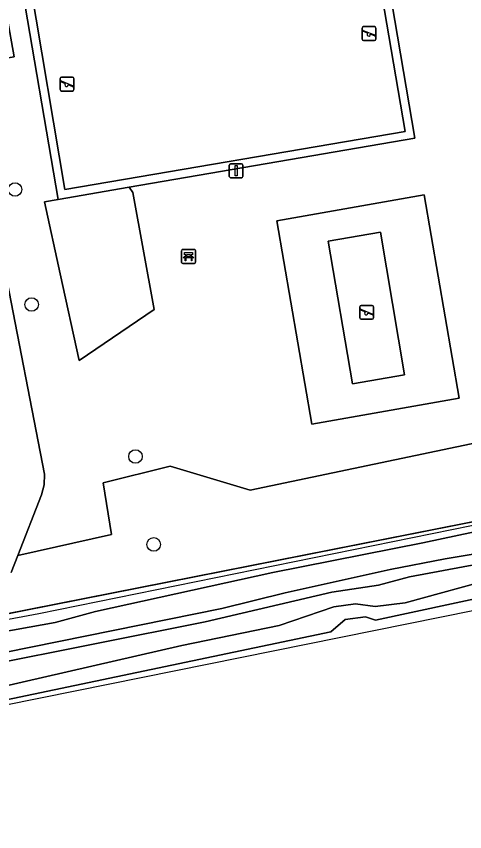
# Model space of a CAD drawing. Extents: x 162879 to 165540, y 384011 to 385181.
# Drawn here: x 164702.5 to 164734.9, y 384311.6 to 384370.5 of the extents above; entities that cross this region are included whole.
import ezdxf

# ---------------------------------------------------------------- set-up
doc = ezdxf.new("R2010")
doc.units = 0
for name, color, linetype in [('IMGEO_Bank', 7, 'Continuous'), ('IMGEO_Boom', 7, 'Continuous'), ('IMGEO_Grasland_overig', 7, 'Continuous'), ('IMGEO_Greppel_droge_sloot', 7, 'Continuous'), ('IMGEO_Groenvoorziening', 7, 'Continuous'), ('IMGEO_Hek', 7, 'Continuous'), ('IMGEO_Lichtmast', 7, 'Continuous'), ('IMGEO_Oever', 7, 'Continuous'), ('IMGEO_Speelvoorziening', 7, 'Continuous'), ('IMGEO_Spoorbaan_halfverhard', 7, 'Continuous'), ('IMGEO_Terreindeel_gesloten', 7, 'Continuous'), ('IMGEO_Terreindeel_open', 7, 'Continuous'), ('IMGEO_Voetpad_halfverhard', 7, 'Continuous'), ('IMGEO_Voetpad_open', 7, 'Continuous')]:
    doc.layers.add(name, color=color, linetype=linetype)

msp = doc.modelspace()

# ---------------------------------------------------------------- linework, layer by layer
at = {"layer": 'IMGEO_Bank'}
for p, q in [((164714.436, 384352.707), (164714.436, 384353.548)), ((164714.436, 384353.548), (164714.436, 384352.707)), ((164714.511, 384353.632), (164715.352, 384353.632)), ((164715.352, 384353.632), (164714.511, 384353.632)), ((164715.436, 384353.557), (164715.436, 384352.716)), ((164715.436, 384352.716), (164715.436, 384353.557)), ((164715.133, 384353.03), (164714.74, 384353.03)), ((164714.745, 384353.138), (164714.745, 384353.244)), ((164714.789, 384353.244), (164714.789, 384353.138)), ((164715.077, 384353.25), (164714.795, 384353.25)), ((164714.795, 384353.132), (164715.077, 384353.132)), ((164715.083, 384353.138), (164715.083, 384353.244)), ((164715.127, 384353.244), (164715.127, 384353.138)), ((164715.361, 384352.632), (164714.52, 384352.632)), ((164714.52, 384352.632), (164715.361, 384352.632))]:
    msp.add_line(p, q, dxfattribs=at)
for points in [[(164714.739, 384353.25), (164714.653, 384353.25), (164714.653, 384353.411), (164715.216, 384353.411), (164715.216, 384353.25), (164715.133, 384353.25)], [(164714.683, 384353.03), (164714.541, 384353.03), (164714.653, 384353.132), (164714.739, 384353.132)], [(164714.733, 384353.023), (164714.733, 384352.816), (164714.69, 384352.816), (164714.69, 384353.023)], [(164715.133, 384353.132), (164715.216, 384353.132), (164715.328, 384353.03), (164715.189, 384353.03)], [(164715.183, 384353.023), (164715.183, 384352.816), (164715.139, 384352.816), (164715.139, 384353.023)]]:
    msp.add_lwpolyline(points, dxfattribs=at)
for centre, radius, start, end in [((164714.514, 384353.554), 0.0779, 92.4484, 184.28452), ((164714.514, 384353.554), 0.0779, 92.4484, 184.28452), ((164715.358, 384353.554), 0.0779, 2.4484, 94.28452), ((164715.358, 384353.554), 0.0779, 2.4484, 94.28452), ((164714.683, 384353.023), 0.00671, 2.89567, 87.10433), ((164714.74, 384353.023), 0.00671, 92.89567, 177.10433), ((164714.738, 384353.243), 0.00671, 2.89567, 87.10433), ((164714.738, 384353.139), 0.00671, 272.89567, 357.10433), ((164714.795, 384353.243), 0.00671, 92.89567, 177.10433), ((164714.795, 384353.139), 0.00671, 182.89567, 267.10433), ((164715.077, 384353.243), 0.00671, 2.89567, 87.10433), ((164715.077, 384353.139), 0.00671, 272.89567, 357.10433), ((164715.134, 384353.243), 0.00671, 92.89567, 177.10433), ((164715.134, 384353.139), 0.00671, 182.89567, 267.10433), ((164715.132, 384353.023), 0.00671, 2.89567, 87.10433), ((164715.189, 384353.023), 0.00671, 92.89567, 177.10433), ((164714.514, 384352.71), 0.0779, 182.4484, 274.28452), ((164714.514, 384352.71), 0.0779, 182.4484, 274.28452), ((164715.358, 384352.71), 0.0779, 272.4484, 4.28452), ((164715.358, 384352.71), 0.0779, 272.4484, 4.28452)]:
    msp.add_arc(centre, radius, start, end, dxfattribs=at)
at = {"layer": 'IMGEO_Boom'}
for centre in [(164702.406, 384357.966), (164703.604, 384349.664), (164711.101, 384338.683), (164712.422, 384332.33)]:
    msp.add_circle(centre, 0.489, dxfattribs=at)
at = {"layer": 'IMGEO_Grasland_overig'}
msp.add_lwpolyline([(164765.513, 384339.563), (164765.441, 384340.052), (164765.144, 384339.99), (164763.148, 384339.575), (164750.678, 384336.983), (164678.075, 384322.632), (164677.849, 384322.588), (164675.969, 384322.216), (164675.977, 384322.17), (164676.125, 384321.356), (164678.812, 384321.896), (164681.685, 384321.957), (164683.681, 384321.872), (164685.664, 384322.225), (164690.888, 384323.68), (164696.313, 384325.069), (164705.296, 384326.692), (164708.228, 384327.487), (164721.028, 384330.293), (164731.847, 384332.434), (164750.618, 384336.44)], close=True, dxfattribs=at)
for points in [[(164737.233, 384329.931), (164730.572, 384328.107), (164728.418, 384327.84), (164726.984, 384328.032), (164725.421, 384327.823), (164721.472, 384326.479), (164714.439, 384325.019), (164699.643, 384321.624)], [(164678.238, 384316.168), (164725.221, 384326.008), (164726.256, 384326.916), (164727.709, 384327.095), (164728.434, 384326.858), (164739.742, 384329.293)]]:
    msp.add_lwpolyline(points, dxfattribs=at)
at = {"layer": 'IMGEO_Greppel_droge_sloot'}
msp.add_lwpolyline([(164737.339, 384331.931), (164733.477, 384331.3), (164729.499, 384330.524), (164721.919, 384328.837), (164717.335, 384327.706), (164697.695, 384323.719), (164691.174, 384322.203), (164688.303, 384321.435), (164683.806, 384320.589), (164680.858, 384320.312), (164678.428, 384320.238), (164677.472, 384320.022), (164677.414, 384319.729), (164677.737, 384319.674), (164681.803, 384319.77), (164689.902, 384321.066), (164700.17, 384323.571), (164716.124, 384326.74), (164725.292, 384328.883), (164728.657, 384329.396), (164730.883, 384329.995), (164741.748, 384332.023)], dxfattribs=at)
at = {"layer": 'IMGEO_Groenvoorziening'}
for points in [[(164691.599, 384429.519), (164701.848, 384370.388), (164702.339, 384367.557), (164698.778, 384366.967), (164704.536, 384337.414), (164704.522, 384336.644), (164704.308, 384335.904), (164702.612, 384331.542), (164709.372, 384333.056), (164708.768, 384336.785), (164713.602, 384337.987), (164719.392, 384336.261), (164746.257, 384341.893), (164750.678, 384336.983), (164763.148, 384339.575), (164760.921, 384349.909), (164754.582, 384361.936), (164748.666, 384377.13)], [(164570.841, 384295.099), (164676.845, 384317.39), (164676.805, 384317.608), (164676.697, 384318.204), (164676.564, 384318.941), (164676.197, 384320.96), (164676.125, 384321.356), (164675.977, 384322.17), (164675.969, 384322.216), (164677.849, 384322.588), (164678.075, 384322.632), (164750.678, 384336.983), (164746.257, 384341.893), (164719.392, 384336.261), (164713.602, 384337.987), (164708.768, 384336.785), (164709.372, 384333.056), (164702.612, 384331.542), (164702.126, 384330.291)]]:
    msp.add_lwpolyline(points, dxfattribs=at)
for points in [[(164728.59, 384377.581), (164731.275, 384361.673), (164710.659, 384358.129), (164710.909, 384357.763), (164712.463, 384349.298), (164707.027, 384345.619), (164705.665, 384351.866), (164704.529, 384357.076), (164705.531, 384357.248), (164702.809, 384373.219), (164712.292, 384374.824), (164711.332, 384380.15), (164715.473, 384380.854), (164716.383, 384375.496), (164719.147, 384375.953)], [(164705.531, 384357.248), (164704.529, 384357.076), (164705.665, 384351.866), (164707.027, 384345.619), (164712.463, 384349.298), (164710.909, 384357.763), (164710.659, 384358.129)], [(164731.958, 384357.58), (164734.482, 384342.896), (164723.844, 384341.026), (164721.322, 384355.701)]]:
    msp.add_lwpolyline(points, close=True, dxfattribs=at)
at = {"layer": 'IMGEO_Hek'}
for points in [[(165092.256, 384403.336), (165087.369, 384402.246), (165080.044, 384400.719), (165065.363, 384397.661), (165048.227, 384394.088), (165028.617, 384390.025), (165001.697, 384384.409), (164977.161, 384379.341), (164967.403, 384377.257), (164879.265, 384358.85), (164837.742, 384350.207), (164803.501, 384343.106), (164766.044, 384335.307), (164765.188, 384339.753), (164704.134, 384327.317), (164675.907, 384322.048), (164676.85, 384317.503)], [(164750.678, 384336.983), (164675.969, 384322.216), (164676.845, 384317.39)]]:
    msp.add_lwpolyline(points, dxfattribs=at)
at = {"layer": 'IMGEO_Lichtmast'}
for p, q in [((164717.977, 384359.82), (164718.767, 384359.82)), ((164718.767, 384359.82), (164717.977, 384359.82)), ((164717.877, 384358.92), (164717.877, 384359.72)), ((164717.877, 384359.72), (164717.877, 384358.92)), ((164718.867, 384359.72), (164718.867, 384358.92)), ((164718.867, 384358.92), (164718.867, 384359.72)), ((164718.767, 384358.82), (164717.977, 384358.82)), ((164717.977, 384358.82), (164718.767, 384358.82))]:
    msp.add_line(p, q, dxfattribs=at)
msp.add_lwpolyline([(164718.297, 384359.695), (164718.447, 384359.695), (164718.447, 384358.945), (164718.297, 384358.945), (164718.297, 384359.695)], dxfattribs=at)
for centre, start, end in [((164717.977, 384359.72), 90, 180), ((164717.977, 384359.72), 90, 180), ((164718.767, 384359.72), 0, 90), ((164718.767, 384359.72), 360, 90), ((164717.977, 384358.92), 180, 270), ((164717.977, 384358.92), 180, 270), ((164718.767, 384358.92), 270, 0), ((164718.767, 384358.92), 270, 0)]:
    msp.add_arc(centre, 0.1, start, end, dxfattribs=at)
at = {"layer": 'IMGEO_Oever'}
for points in [[(164750.618, 384336.44), (164731.847, 384332.434), (164721.028, 384330.293), (164708.228, 384327.487), (164705.296, 384326.692), (164696.313, 384325.069)], [(164741.748, 384332.023), (164730.883, 384329.995), (164728.657, 384329.396), (164725.292, 384328.883), (164716.124, 384326.74), (164700.17, 384323.571), (164689.902, 384321.066), (164681.803, 384319.77), (164677.737, 384319.674), (164677.414, 384319.729), (164677.472, 384320.022), (164678.428, 384320.238), (164680.858, 384320.312), (164683.806, 384320.589), (164688.303, 384321.435), (164691.174, 384322.203), (164697.695, 384323.719), (164717.335, 384327.706), (164721.919, 384328.837), (164729.499, 384330.524), (164733.477, 384331.3), (164737.339, 384331.931)], [(164699.643, 384321.624), (164714.439, 384325.019), (164721.472, 384326.479), (164725.421, 384327.823), (164726.984, 384328.032), (164728.418, 384327.84), (164730.572, 384328.107), (164737.233, 384329.931)]]:
    msp.add_lwpolyline(points, dxfattribs=at)
at = {"layer": 'IMGEO_Speelvoorziening'}
for p, q in [((164727.478, 384368.834), (164727.478, 384369.634)), ((164727.478, 384369.634), (164727.478, 384368.834)), ((164727.861, 384369.262), (164727.522, 384369.399)), ((164727.547, 384369.459), (164728.423, 384369.106)), ((164727.578, 384369.734), (164728.368, 384369.734)), ((164728.368, 384369.734), (164727.578, 384369.734)), ((164728.468, 384369.634), (164728.468, 384368.834)), ((164728.468, 384368.834), (164728.468, 384369.634)), ((164728.368, 384368.734), (164727.578, 384368.734)), ((164727.578, 384368.734), (164728.368, 384368.734)), ((164728.399, 384369.046), (164728.059, 384369.183)), ((164705.668, 384365.184), (164705.668, 384365.984)), ((164705.668, 384365.984), (164705.668, 384365.184)), ((164706.051, 384365.612), (164705.712, 384365.749)), ((164705.737, 384365.809), (164706.613, 384365.456)), ((164705.768, 384366.084), (164706.558, 384366.084)), ((164706.558, 384366.084), (164705.768, 384366.084)), ((164706.658, 384365.984), (164706.658, 384365.184)), ((164706.658, 384365.184), (164706.658, 384365.984)), ((164706.589, 384365.396), (164706.249, 384365.533)), ((164706.558, 384365.084), (164705.768, 384365.084)), ((164705.768, 384365.084), (164706.558, 384365.084)), ((164727.3, 384348.695), (164727.3, 384349.495)), ((164727.3, 384349.495), (164727.3, 384348.695)), ((164727.683, 384349.123), (164727.344, 384349.26)), ((164727.369, 384349.32), (164728.245, 384348.967)), ((164727.4, 384349.595), (164728.19, 384349.595)), ((164728.19, 384349.595), (164727.4, 384349.595)), ((164728.29, 384349.495), (164728.29, 384348.695)), ((164728.29, 384348.695), (164728.29, 384349.495)), ((164728.19, 384348.595), (164727.4, 384348.595)), ((164727.4, 384348.595), (164728.19, 384348.595)), ((164728.221, 384348.907), (164727.881, 384349.044))]:
    msp.add_line(p, q, dxfattribs=at)
for centre, radius, start, end in [((164727.578, 384369.634), 0.1, 90, 180), ((164727.578, 384369.634), 0.1, 90, 180), ((164727.535, 384369.429), 0.0327, 68.07798, 248.07798), ((164727.94, 384369.172), 0.12, 130.99278, 5.16318), ((164728.368, 384369.634), 0.1, 0, 90), ((164728.368, 384369.634), 0.1, 360, 90), ((164727.578, 384368.834), 0.1, 180, 270), ((164727.578, 384368.834), 0.1, 180, 270), ((164728.368, 384368.834), 0.1, 270, 0), ((164728.368, 384368.834), 0.1, 270, 0), ((164728.411, 384369.076), 0.0327, 248.07798, 68.07798), ((164705.768, 384365.984), 0.1, 90, 180), ((164705.768, 384365.984), 0.1, 90, 180), ((164705.725, 384365.779), 0.0327, 68.07798, 248.07798), ((164706.558, 384365.984), 0.1, 0, 90), ((164706.558, 384365.984), 0.1, 360, 90), ((164705.768, 384365.184), 0.1, 180, 270), ((164705.768, 384365.184), 0.1, 180, 270), ((164706.13, 384365.522), 0.12, 130.99278, 5.16318), ((164706.558, 384365.184), 0.1, 270, 0), ((164706.558, 384365.184), 0.1, 270, 0), ((164706.601, 384365.426), 0.0327, 248.07798, 68.07798), ((164727.4, 384349.495), 0.1, 90, 180), ((164727.4, 384349.495), 0.1, 90, 180), ((164727.357, 384349.29), 0.0327, 68.07798, 248.07798), ((164728.19, 384349.495), 0.1, 0, 90), ((164728.19, 384349.495), 0.1, 360, 90), ((164727.4, 384348.695), 0.1, 180, 270), ((164727.4, 384348.695), 0.1, 180, 270), ((164727.762, 384349.033), 0.12, 130.99278, 5.16318), ((164728.19, 384348.695), 0.1, 270, 0), ((164728.19, 384348.695), 0.1, 270, 0), ((164728.233, 384348.937), 0.0327, 248.07798, 68.07798)]:
    msp.add_arc(centre, radius, start, end, dxfattribs=at)
at = {"layer": 'IMGEO_Spoorbaan_halfverhard'}
for points in [[(164425.392, 384263.049), (164536.705, 384286.506), (164606.695, 384301.557), (164706.743, 384321.763), (164764.301, 384333.387), (164787.305, 384338.107)], [(164774.592, 384336.49), (164762.806, 384333.959), (164739.742, 384329.293), (164728.434, 384326.858), (164727.709, 384327.095), (164726.256, 384326.916), (164725.221, 384326.008), (164678.238, 384316.168), (164677.889, 384317.826), (164676.873, 384317.622), (164676.805, 384317.608), (164676.845, 384317.39), (164570.841, 384295.099), (164487.306, 384277.828), (164444.165, 384268.675), (164308.907, 384240.511)]]:
    msp.add_lwpolyline(points, dxfattribs=at)
at = {"layer": 'IMGEO_Terreindeel_gesloten'}
msp.add_lwpolyline([(164706.004, 384357.968), (164730.577, 384362.154), (164728.066, 384376.85), (164703.516, 384372.731)], close=True, dxfattribs=at)
at = {"layer": 'IMGEO_Terreindeel_open'}
msp.add_lwpolyline([(164726.776, 384343.935), (164730.541, 384344.582), (164728.791, 384354.875), (164725.027, 384354.228)], close=True, dxfattribs=at)
at = {"layer": 'IMGEO_Voetpad_halfverhard'}
msp.add_lwpolyline([(164702.126, 384330.291), (164702.612, 384331.542), (164704.308, 384335.904), (164704.522, 384336.644), (164704.536, 384337.414), (164698.778, 384366.967), (164702.339, 384367.557), (164701.848, 384370.388), (164693.361, 384368.858)], dxfattribs=at)
at = {"layer": 'IMGEO_Voetpad_open'}
for points in [[(164716.383, 384375.496), (164715.473, 384380.854), (164711.332, 384380.15), (164712.292, 384374.824), (164702.809, 384373.219), (164705.531, 384357.248), (164710.659, 384358.129), (164731.275, 384361.673), (164728.59, 384377.581), (164719.147, 384375.953)], [(164706.004, 384357.968), (164703.516, 384372.731), (164728.066, 384376.85), (164730.577, 384362.154)], [(164731.958, 384357.58), (164721.322, 384355.701), (164723.844, 384341.026), (164734.482, 384342.896)], [(164726.776, 384343.935), (164725.027, 384354.228), (164728.791, 384354.875), (164730.541, 384344.582)]]:
    msp.add_lwpolyline(points, close=True, dxfattribs=at)

doc.saveas('drawing.dxf')
